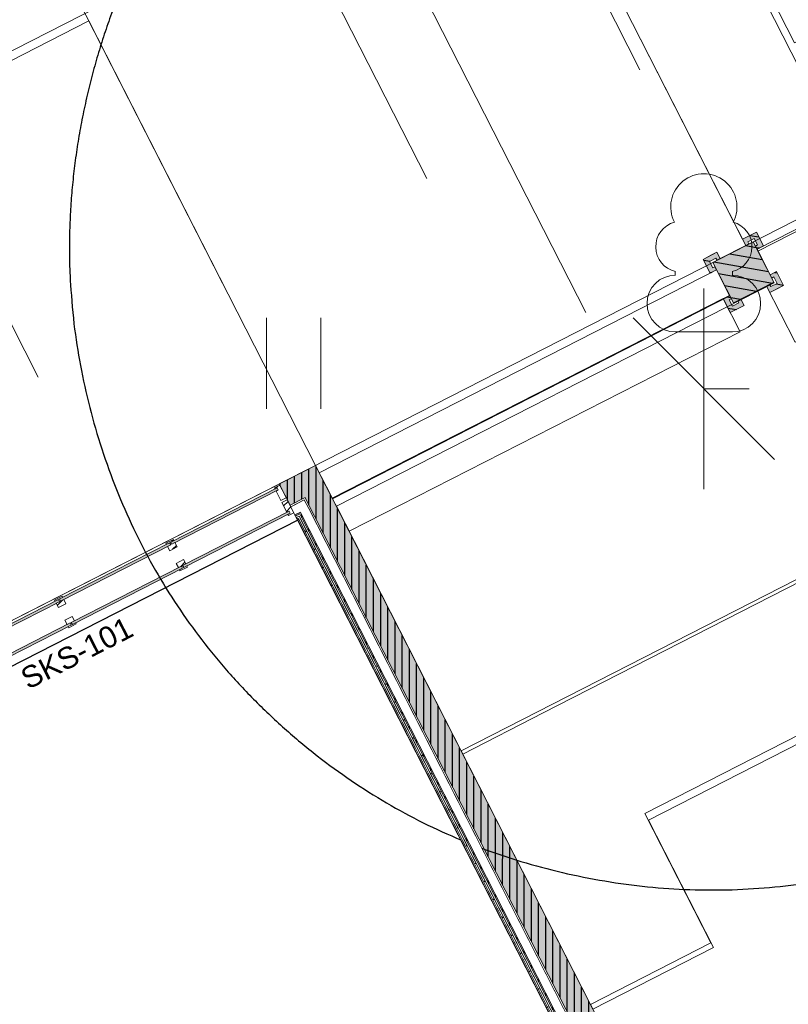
# Model space of a CAD drawing. Header units: metres. Extents: x 538891 to 1080079, y 6588829 to 13178720.
# Tile 838 of 1056: x 539919 to 539925, y 6589200 to 6589208. Entities that reach past the tile are written whole.
import ezdxf

# ---------------------------------------------------------------- set-up
doc = ezdxf.new("R2010")
doc.units = ezdxf.units.M
doc.header["$LTSCALE"] = 0.4
for name, pattern in [('Dot & Dashed', [83.78472, 39.6875, -22.048611, 0, -22.048609]), ('Hidden Line', [48.902778, 35.277778, -13.625]), ('Triple Dashed', [92.604163, 66.145831, -26.458332])]:
    doc.linetypes.add(name, pattern=pattern)
for name, color, linetype in [('AR', 7, 'Continuous'), ('DENDRO', 7, 'Continuous'), ('GEO', 7, 'Continuous'), ('KINO_TAIMESTIK', 7, 'Continuous')]:
    doc.layers.add(name, color=color, linetype=linetype)
doc.styles.add('Arial', font='arial.ttf')
pattern_1 = [(45, (0, 0), (-0.176776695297, 0.176776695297), []), (45, (-0.03536, 0.03536), (-0.176776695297, 0.176776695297), []), (45, (-0.0707, 0.0707), (-0.176776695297, 0.176776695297), [])]
pattern_2 = [(0, (0, 0), (0, 0.075), [1e-05, -0.07499])]
pattern_3 = [(90, (0, 0), (-0.06, 0), [])]
pattern_4 = [(-10, (42.05, 28.59), (0.015628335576, 0.0886326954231), [])]

# ---------------------------------------------------------------- blocks, each defined once
blk = doc.blocks.new('LEHTP1')
at = {"color": 252, "linetype": 'Continuous', "lineweight": 9, "true_color": 0x888888}
for p, q in [((-0.48, 1.96), (-0.48, 1.9)), ((0.48, 1.96), (0.48, 1.9)), ((0.48, 0.95), (-0.48, 0.95)), ((0, 0), (0, 0.95)), ((0.76, 0), (0, 0))]:
    blk.add_line(p, q, dxfattribs=at)
for centre, radius, start, end in [((0, 3.04), 0.554, 332.5799, 207.4201), ((-0.38, 2.375), 0.425, 105.2441, 257.079), ((0.38, 2.375), 0.425, 282.921, 74.7559), ((-0.475, 1.425), 0.475, 90, 270), ((0.475, 1.425), 0.475, 270, 90)]:
    blk.add_arc(centre, radius, start, end, dxfattribs=at)
blk = doc.blocks.new('HEIN')
at = {"color": 7, "linetype": 'Continuous', "lineweight": 9}
for p, q in [((-0.455, 0.761), (-0.455, -0.761)), ((0.455, 0.761), (0.455, -0.761))]:
    blk.add_line(p, q, dxfattribs=at)

msp = doc.modelspace()

# ---------------------------------------------------------------- hatches: boundary and pattern name
at = {"layer": 'AR', "linetype": 'Continuous', "lineweight": 0, "true_color": 0xcccccc}
for points in [[(539925.0272, 6589205.9567), (539925.0806, 6589205.984), (539925.0579, 6589206.0285), (539925.0215, 6589206.0997), (539924.9057, 6589206.0406), (539924.933, 6589205.9872), (539924.9597, 6589206.0008), (539924.9506, 6589206.0187), (539925.0041, 6589206.0459), (539925.0314, 6589205.9925), (539925.0135, 6589205.9834)], [(539924.7192, 6589205.8781), (539924.692, 6589205.9315), (539924.6474, 6589205.9088), (539924.5762, 6589205.8724), (539924.6353, 6589205.7566), (539924.6887, 6589205.7839), (539924.6751, 6589205.8106), (539924.6573, 6589205.8016), (539924.63, 6589205.855), (539924.6834, 6589205.8823), (539924.6925, 6589205.8645)], [(539925.1058, 6589205.6487), (539925.133, 6589205.5953), (539925.1776, 6589205.618), (539925.2488, 6589205.6544), (539925.1897, 6589205.7702), (539925.1363, 6589205.7429), (539925.1499, 6589205.7162), (539925.1677, 6589205.7253), (539925.195, 6589205.6718), (539925.1416, 6589205.6446), (539925.1325, 6589205.6624)], [(539924.7978, 6589205.5702), (539924.7444, 6589205.5429), (539924.7671, 6589205.4983), (539924.8035, 6589205.4271), (539924.9193, 6589205.4862), (539924.892, 6589205.5396), (539924.8653, 6589205.526), (539924.8744, 6589205.5082), (539924.8209, 6589205.4809), (539924.7936, 6589205.5344), (539924.8115, 6589205.5434)]]:
    msp.add_hatch(color=254, dxfattribs=at).paths.add_polyline_path(points)
at = {"layer": 'AR', "linetype": 'Continuous', "lineweight": 25, "true_color": 0x848484}
h = msp.add_hatch(dxfattribs=at)
h.set_pattern_fill('WOOD_0001', color=252, style=0, pattern_type=2)
h.set_pattern_definition(pattern_4)
h.paths.add_polyline_path([(539925.0272, 6589205.9567), (539925.0806, 6589205.984), (539925.0579, 6589206.0285), (539925.0215, 6589206.0997), (539924.9057, 6589206.0406), (539924.933, 6589205.9872), (539924.9597, 6589206.0008), (539924.9506, 6589206.0187), (539925.0041, 6589206.0459), (539925.0314, 6589205.9925), (539925.0135, 6589205.9834)])
h = msp.add_hatch(dxfattribs=at)
h.set_pattern_fill('WOOD_0001', color=252, style=0, pattern_type=2)
h.set_pattern_definition(pattern_4)
h.paths.add_polyline_path([(539925.1681, 6589205.6806), (539924.9954, 6589206.019), (539924.6569, 6589205.8463), (539924.8296, 6589205.5078)])
h = msp.add_hatch(dxfattribs=at)
h.set_pattern_fill('WOOD_0001', color=252, style=0, pattern_type=2)
h.set_pattern_definition(pattern_4)
h.paths.add_polyline_path([(539924.7192, 6589205.8781), (539924.692, 6589205.9315), (539924.6474, 6589205.9088), (539924.5762, 6589205.8724), (539924.6353, 6589205.7566), (539924.6887, 6589205.7839), (539924.6751, 6589205.8106), (539924.6573, 6589205.8016), (539924.63, 6589205.855), (539924.6834, 6589205.8823), (539924.6925, 6589205.8645)])
h = msp.add_hatch(dxfattribs=at)
h.set_pattern_fill('WOOD_0001', color=252, style=0, pattern_type=2)
h.set_pattern_definition(pattern_4)
h.paths.add_polyline_path([(539925.1058, 6589205.6487), (539925.133, 6589205.5953), (539925.1776, 6589205.618), (539925.2488, 6589205.6544), (539925.1897, 6589205.7702), (539925.1363, 6589205.7429), (539925.1499, 6589205.7162), (539925.1677, 6589205.7253), (539925.195, 6589205.6718), (539925.1416, 6589205.6446), (539925.1325, 6589205.6624)])
h = msp.add_hatch(dxfattribs=at)
h.set_pattern_fill('WOOD_0001', color=252, style=0, pattern_type=2)
h.set_pattern_definition(pattern_4)
h.paths.add_polyline_path([(539924.7978, 6589205.5702), (539924.7444, 6589205.5429), (539924.7671, 6589205.4983), (539924.8035, 6589205.4271), (539924.9193, 6589205.4862), (539924.892, 6589205.5396), (539924.8653, 6589205.526), (539924.8744, 6589205.5082), (539924.8209, 6589205.4809), (539924.7936, 6589205.5344), (539924.8115, 6589205.5434)])

# ---------------------------------------------------------------- linework, layer by layer
at = {"layer": 'AR', "color": 7, "linetype": 'Hidden Line', "lineweight": 9}
for p, q in [((539918.0354, 6589207.227), (539922.7293, 6589209.6228)), ((539921.3665, 6589204.0882), (539924.6887, 6589205.7839)), ((539924.7978, 6589205.5702), (539924.6887, 6589205.7839)), ((539921.4756, 6589203.8745), (539924.7978, 6589205.5702)), ((539921.4756, 6589203.8745), (539921.3665, 6589204.0882))]:
    msp.add_line(p, q, dxfattribs=at)
at = {"layer": 'AR', "color": 7, "linetype": 'Continuous', "lineweight": 9}
msp.add_line((539921.3346, 6589204.1506), (539921.4256, 6589203.9725), dxfattribs=at)
at = {"layer": 'AR', "color": 7, "linetype": 'Continuous', "lineweight": 9, "flags": 128}
for points in [[(539930.3861, 6589207.7535), (539930.1471, 6589208.2218), (539929.871, 6589208.0809), (539929.738, 6589208.3414), (539925.9276, 6589206.3965), (539921.128, 6589215.8), (539920.6964, 6589215.5798)], [(539920.289, 6589215.3718), (539920.43, 6589215.0957), (539920.3142, 6589215.0366), (539922.8645, 6589210.0398), (539922.9269, 6589210.0717), (539923.0996, 6589209.7332), (539923.0373, 6589209.7014), (539924.933, 6589205.9872), (539924.9954, 6589206.019), (539925.1681, 6589205.6806), (539925.1058, 6589205.6487), (539925.3448, 6589205.1805), (539930.3861, 6589207.7535)], [(539923.0646, 6589209.6479), (539924.9057, 6589206.0406), (539925.0215, 6589206.0997), (539925.0806, 6589205.984), (539925.0272, 6589205.9567), (539925.0352, 6589205.941), (539929.738, 6589208.3414)], [(539929.738, 6589208.3414), (539925.0352, 6589205.941), (539925.1363, 6589205.7429), (539925.1897, 6589205.7702), (539925.2488, 6589205.6544), (539925.133, 6589205.5953), (539925.1058, 6589205.6487), (539924.892, 6589205.5396), (539924.9193, 6589205.4862), (539924.8035, 6589205.4271), (539924.7444, 6589205.5429), (539924.7978, 6589205.5702), (539924.6887, 6589205.7839), (539924.6353, 6589205.7566), (539924.6216, 6589205.7834), (539924.5762, 6589205.8724), (539924.692, 6589205.9315), (539924.7192, 6589205.8781), (539924.933, 6589205.9872), (539924.9057, 6589206.0406), (539923.0646, 6589209.6479)], [(539912.5119, 6589199.6474), (539921.3346, 6589204.1506), (539919.4389, 6589207.8647), (539918.1207, 6589207.1919), (539918.1479, 6589207.1385), (539918.0322, 6589207.0794), (539918.0049, 6589207.1328), (539917.7911, 6589207.0237), (539917.8184, 6589206.9703), (539917.7026, 6589206.9112), (539917.6844, 6589206.9468), (539914.9411, 6589205.5466)], [(539914.932, 6589205.5644), (539917.6753, 6589206.9646), (539917.6435, 6589207.027), (539917.6969, 6589207.0543), (539917.5878, 6589207.268), (539917.5344, 6589207.2407), (539917.4753, 6589207.3565), (539917.5911, 6589207.4156), (539917.6184, 6589207.3622), (539917.8321, 6589207.4713), (539917.8049, 6589207.5247), (539917.9206, 6589207.5838), (539917.9797, 6589207.468), (539917.9263, 6589207.4408), (539918.0354, 6589207.227), (539918.0888, 6589207.2543), (539918.1207, 6589207.1919), (539919.4389, 6589207.8647), (539921.3346, 6589204.1506), (539924.8124, 6589197.3368)]]:
    msp.add_lwpolyline(points, dxfattribs=at)
at = {"layer": 'AR', "color": 9, "linetype": 'Continuous', "lineweight": 9, "true_color": 0xc9c5ab, "flags": 128}
for points in [[(539923.0646, 6589209.6479), (539924.9057, 6589206.0406), (539925.0215, 6589206.0997), (539925.0806, 6589205.984), (539925.0272, 6589205.9567), (539925.0352, 6589205.941), (539929.738, 6589208.3414)], [(539929.738, 6589208.3414), (539925.0352, 6589205.941), (539925.1363, 6589205.7429), (539925.1897, 6589205.7702), (539925.2488, 6589205.6544), (539925.133, 6589205.5953), (539925.1058, 6589205.6487), (539924.892, 6589205.5396), (539924.9193, 6589205.4862), (539924.8035, 6589205.4271), (539924.7444, 6589205.5429), (539924.7978, 6589205.5702), (539924.6887, 6589205.7839), (539924.6353, 6589205.7566), (539924.6216, 6589205.7834), (539924.5762, 6589205.8724), (539924.692, 6589205.9315), (539924.7192, 6589205.8781), (539924.933, 6589205.9872), (539924.9057, 6589206.0406), (539923.0646, 6589209.6479)], [(539912.5119, 6589199.6474), (539921.3346, 6589204.1506), (539919.4389, 6589207.8647), (539918.1207, 6589207.1919), (539918.1479, 6589207.1385), (539918.0322, 6589207.0794), (539918.0049, 6589207.1328), (539917.7911, 6589207.0237), (539917.8184, 6589206.9703), (539917.7026, 6589206.9112), (539917.6844, 6589206.9468), (539914.9411, 6589205.5466)], [(539914.932, 6589205.5644), (539917.6753, 6589206.9646), (539917.6435, 6589207.027), (539917.6969, 6589207.0543), (539917.5878, 6589207.268), (539917.5344, 6589207.2407), (539917.4753, 6589207.3565), (539917.5911, 6589207.4156), (539917.6184, 6589207.3622), (539917.8321, 6589207.4713), (539917.8049, 6589207.5247), (539917.9206, 6589207.5838), (539917.9797, 6589207.468), (539917.9263, 6589207.4408), (539918.0354, 6589207.227), (539918.0888, 6589207.2543), (539918.1207, 6589207.1919), (539919.4389, 6589207.8647), (539921.3346, 6589204.1506), (539924.8124, 6589197.3368)]]:
    msp.add_lwpolyline(points, dxfattribs=at)
at = {"layer": 'AR', "color": 7, "linetype": 'Continuous', "lineweight": 9, "flags": 128}
for points in [[(539925.0272, 6589205.9567), (539925.0806, 6589205.984), (539925.0579, 6589206.0285), (539925.0215, 6589206.0997), (539924.9057, 6589206.0406), (539924.933, 6589205.9872), (539924.9597, 6589206.0008), (539924.9506, 6589206.0187), (539925.0041, 6589206.0459), (539925.0314, 6589205.9925), (539925.0135, 6589205.9834)], [(539925.1681, 6589205.6806), (539924.9954, 6589206.019), (539924.6569, 6589205.8463), (539924.8296, 6589205.5078)], [(539924.7192, 6589205.8781), (539924.692, 6589205.9315), (539924.6474, 6589205.9088), (539924.5762, 6589205.8724), (539924.6353, 6589205.7566), (539924.6887, 6589205.7839), (539924.6751, 6589205.8106), (539924.6573, 6589205.8016), (539924.63, 6589205.855), (539924.6834, 6589205.8823), (539924.6925, 6589205.8645)], [(539921.4768, 6589203.872), (539924.7991, 6589205.5676), (539924.6887, 6589205.7839), (539921.3665, 6589204.0882)], [(539925.1058, 6589205.6487), (539925.133, 6589205.5953), (539925.1776, 6589205.618), (539925.2488, 6589205.6544), (539925.1897, 6589205.7702), (539925.1363, 6589205.7429), (539925.1499, 6589205.7162), (539925.1677, 6589205.7253), (539925.195, 6589205.6718), (539925.1416, 6589205.6446), (539925.1325, 6589205.6624)], [(539924.7978, 6589205.5702), (539924.7444, 6589205.5429), (539924.7671, 6589205.4983), (539924.8035, 6589205.4271), (539924.9193, 6589205.4862), (539924.892, 6589205.5396), (539924.8653, 6589205.526), (539924.8744, 6589205.5082), (539924.8209, 6589205.4809), (539924.7936, 6589205.5344), (539924.8115, 6589205.5434)], [(539921.0138, 6589203.9631), (539921.0229, 6589203.9453), (539920.1331, 6589203.4912), (539920.124, 6589203.509)], [(539921.1224, 6589203.7503), (539921.1133, 6589203.7681), (539920.2235, 6589203.314), (539920.2326, 6589203.2962)], [(539916.3508, 6589193.018), (539924.5096, 6589197.1822), (539921.1864, 6589203.6932), (539913.0276, 6589199.529)], [(539920.1151, 6589203.5044), (539920.1242, 6589203.4866), (539919.2023, 6589203.0161), (539919.1932, 6589203.0339)], [(539920.2237, 6589203.2916), (539920.2146, 6589203.3094), (539919.2927, 6589202.8389), (539919.3018, 6589202.8211)], [(539919.1843, 6589203.0294), (539919.1934, 6589203.0115), (539918.2715, 6589202.541), (539918.2624, 6589202.5588)], [(539919.2929, 6589202.8165), (539919.2838, 6589202.8344), (539918.362, 6589202.3638), (539918.3711, 6589202.346)]]:
    msp.add_lwpolyline(points, close=True, dxfattribs=at)
at = {"layer": 'AR', "color": 253, "linetype": 'Continuous', "lineweight": 25, "true_color": 0xd09baa, "flags": 128}
msp.add_lwpolyline([(539916.3508, 6589193.018), (539924.5096, 6589197.1822), (539921.1864, 6589203.6932), (539913.0276, 6589199.529)], close=True, dxfattribs=at)
at = {"layer": 'AR', "color": 254, "linetype": 'Continuous', "true_color": 0xcccccc}
msp.add_solid([(539925.1681, 6589205.6806), (539924.9954, 6589206.019), (539924.8296, 6589205.5078), (539924.6569, 6589205.8463)], dxfattribs=at)
at = {"layer": 'AR', "color": 7, "linetype": 'Continuous', "true_color": 0xe2f3f5}
for points in [[(539921.0138, 6589203.9631), (539920.124, 6589203.509), (539921.0229, 6589203.9453), (539920.1331, 6589203.4912)], [(539921.1224, 6589203.7503), (539921.1133, 6589203.7681), (539920.2326, 6589203.2962), (539920.2235, 6589203.314)], [(539920.1151, 6589203.5044), (539919.1932, 6589203.0339), (539920.1242, 6589203.4866), (539919.2023, 6589203.0161)], [(539920.2237, 6589203.2916), (539920.2146, 6589203.3094), (539919.3018, 6589202.8211), (539919.2927, 6589202.8389)], [(539919.1843, 6589203.0294), (539918.2624, 6589202.5588), (539919.1934, 6589203.0115), (539918.2715, 6589202.541)], [(539919.2929, 6589202.8165), (539919.2838, 6589202.8344), (539918.3711, 6589202.346), (539918.362, 6589202.3638)]]:
    msp.add_solid(points, dxfattribs=at)
at = {"layer": 'DENDRO', "color": 82, "linetype": 'Continuous', "lineweight": 25, "true_color": 0x33cc00}
msp.add_open_spline([(539919.4103, 6589207.1756), (539919.7289, 6589208.6234), (539921.7175, 6589210.8461), (539924.5246, 6589211.8003), (539927.3982, 6589211.2303), (539929.5681, 6589209.2889), (539930.453, 6589206.4962), (539929.8158, 6589203.6006), (539927.8273, 6589201.3779), (539925.0201, 6589200.4238), (539922.1466, 6589200.9937), (539919.9766, 6589202.9352), (539919.0917, 6589205.7278), (539919.4103, 6589207.1756)], degree=2, dxfattribs=at)
at = {"layer": 'KINO_TAIMESTIK', "color": 181, "linetype": 'Continuous', "lineweight": 18, "true_color": 0x9f7fff}
for p, q in [((539924.5824, 6589203.9531), (539924.5824, 6589205.6276)), ((539923.9904, 6589205.3824), (539925.1745, 6589204.1983))]:
    msp.add_line(p, q, dxfattribs=at)

# ---------------------------------------------------------------- block references
at = {"layer": 'GEO', "color": 8, "true_color": 0x7d7d7d, "xscale": 0.5, "yscale": 0.5, "zscale": 0.5}
for name, p in [('LEHTP1', (539924.5824, 6589204.7904)), ('HEIN', (539921.1528, 6589205.0036))]:
    msp.add_blockref(name, p, dxfattribs=at)

# ---------------------------------------------------------------- next in the draw order: wipeouts: each hides what was drawn before it
at = {"color": 255, "linetype": 'Continuous', "lineweight": 5}
for points in [[(539921.0229, 6589203.9453), (539921.0051, 6589203.9362), (539921.046, 6589203.8561), (539921.0905, 6589203.8788), (539921.036, 6589203.9857), (539920.9914, 6589203.9629), (539920.996, 6589203.954), (539921.0138, 6589203.9631)], [(539920.1242, 6589203.4866), (539920.0974, 6589203.473), (539920.1156, 6589203.4374), (539920.178, 6589203.4692), (539920.1598, 6589203.5048), (539920.1331, 6589203.4912), (539920.124, 6589203.509), (539920.1507, 6589203.5226), (539920.1462, 6589203.5315), (539920.0838, 6589203.4997), (539920.0884, 6589203.4908), (539920.1151, 6589203.5044)], [(539920.2146, 6589203.3094), (539920.2237, 6589203.2916), (539920.197, 6589203.278), (539920.2015, 6589203.2691), (539920.2639, 6589203.3009), (539920.2593, 6589203.3098), (539920.2326, 6589203.2962), (539920.2235, 6589203.314), (539920.2502, 6589203.3276), (539920.232, 6589203.3632), (539920.1697, 6589203.3314), (539920.1879, 6589203.2958)], [(539919.1934, 6589203.0115), (539919.1667, 6589202.9979), (539919.1849, 6589202.9623), (539919.2472, 6589202.9941), (539919.229, 6589203.0297), (539919.2023, 6589203.0161), (539919.1932, 6589203.0339), (539919.2199, 6589203.0475), (539919.2154, 6589203.0565), (539919.153, 6589203.0246), (539919.1576, 6589203.0157), (539919.1843, 6589203.0294)], [(539919.2838, 6589202.8344), (539919.2929, 6589202.8165), (539919.2662, 6589202.8029), (539919.2708, 6589202.794), (539919.3331, 6589202.8258), (539919.3286, 6589202.8347), (539919.3018, 6589202.8211), (539919.2927, 6589202.8389), (539919.3195, 6589202.8525), (539919.3013, 6589202.8882), (539919.2389, 6589202.8563), (539919.2571, 6589202.8207)]]:
    msp.add_wipeout(points, dxfattribs=at).dxf.layer = 'AR'

# ---------------------------------------------------------------- next in the draw order: hatches: boundary and pattern name
at = {"layer": 'AR', "linetype": 'Continuous', "lineweight": 25, "true_color": 0x848484}
h = msp.add_hatch(dxfattribs=at)
h.set_pattern_fill('ALUMINUM_0001_1', color=252, style=0, pattern_type=2)
h.set_pattern_definition(pattern_1)
h.paths.add_polyline_path([(539921.0229, 6589203.9453), (539921.0051, 6589203.9362), (539921.046, 6589203.8561), (539921.0905, 6589203.8788), (539921.036, 6589203.9857), (539920.9914, 6589203.9629), (539920.996, 6589203.954), (539921.0138, 6589203.9631)])
h = msp.add_hatch(dxfattribs=at)
h.set_pattern_fill('ALUMINUM_0001_1', color=252, style=0, pattern_type=2)
h.set_pattern_definition(pattern_1)
h.paths.add_polyline_path([(539920.1242, 6589203.4866), (539920.0974, 6589203.473), (539920.1156, 6589203.4374), (539920.178, 6589203.4692), (539920.1598, 6589203.5048), (539920.1331, 6589203.4912), (539920.124, 6589203.509), (539920.1507, 6589203.5226), (539920.1462, 6589203.5315), (539920.0838, 6589203.4997), (539920.0884, 6589203.4908), (539920.1151, 6589203.5044)])
h = msp.add_hatch(dxfattribs=at)
h.set_pattern_fill('ALUMINUM_0001_1', color=252, style=0, pattern_type=2)
h.set_pattern_definition(pattern_1)
h.paths.add_polyline_path([(539920.2146, 6589203.3094), (539920.2237, 6589203.2916), (539920.197, 6589203.278), (539920.2015, 6589203.2691), (539920.2639, 6589203.3009), (539920.2593, 6589203.3098), (539920.2326, 6589203.2962), (539920.2235, 6589203.314), (539920.2502, 6589203.3276), (539920.232, 6589203.3632), (539920.1697, 6589203.3314), (539920.1879, 6589203.2958)])
h = msp.add_hatch(dxfattribs=at)
h.set_pattern_fill('ALUMINUM_0001_1', color=252, style=0, pattern_type=2)
h.set_pattern_definition(pattern_1)
h.paths.add_polyline_path([(539919.1934, 6589203.0115), (539919.1667, 6589202.9979), (539919.1849, 6589202.9623), (539919.2472, 6589202.9941), (539919.229, 6589203.0297), (539919.2023, 6589203.0161), (539919.1932, 6589203.0339), (539919.2199, 6589203.0475), (539919.2154, 6589203.0565), (539919.153, 6589203.0246), (539919.1576, 6589203.0157), (539919.1843, 6589203.0294)])
h = msp.add_hatch(dxfattribs=at)
h.set_pattern_fill('ALUMINUM_0001_1', color=252, style=0, pattern_type=2)
h.set_pattern_definition(pattern_1)
h.paths.add_polyline_path([(539919.2838, 6589202.8344), (539919.2929, 6589202.8165), (539919.2662, 6589202.8029), (539919.2708, 6589202.794), (539919.3331, 6589202.8258), (539919.3286, 6589202.8347), (539919.3018, 6589202.8211), (539919.2927, 6589202.8389), (539919.3195, 6589202.8525), (539919.3013, 6589202.8882), (539919.2389, 6589202.8563), (539919.2571, 6589202.8207)])

# ---------------------------------------------------------------- next in the draw order: linework, layer by layer
at = {"layer": 'AR', "color": 7, "linetype": 'Continuous', "lineweight": 9}
for p, q in [((539921.3346, 6589204.1506), (539921.0309, 6589203.9956)), ((539920.9914, 6589203.9629), (539921.036, 6589203.9857)), ((539921.036, 6589203.9857), (539921.0905, 6589203.8788)), ((539920.9914, 6589203.9629), (539920.996, 6589203.954)), ((539920.996, 6589203.954), (539921.0138, 6589203.9631)), ((539921.0051, 6589203.9362), (539921.0229, 6589203.9453)), ((539921.0051, 6589203.9362), (539921.046, 6589203.8561)), ((539921.0138, 6589203.9631), (539921.0229, 6589203.9453)), ((539921.046, 6589203.8561), (539921.0905, 6589203.8788)), ((539920.0838, 6589203.4997), (539920.1462, 6589203.5315)), ((539920.0838, 6589203.4997), (539920.0884, 6589203.4908)), ((539920.0884, 6589203.4908), (539920.1151, 6589203.5044)), ((539920.0974, 6589203.473), (539920.1242, 6589203.4866)), ((539920.1151, 6589203.5044), (539920.1242, 6589203.4866)), ((539920.124, 6589203.509), (539920.1507, 6589203.5226)), ((539920.124, 6589203.509), (539920.1331, 6589203.4912)), ((539920.1331, 6589203.4912), (539920.1598, 6589203.5048)), ((539920.1462, 6589203.5315), (539920.1507, 6589203.5226)), ((539920.1598, 6589203.5048), (539920.178, 6589203.4692)), ((539920.0974, 6589203.473), (539920.1156, 6589203.4374)), ((539920.1156, 6589203.4374), (539920.178, 6589203.4692)), ((539920.1697, 6589203.3314), (539920.232, 6589203.3632)), ((539920.1697, 6589203.3314), (539920.1879, 6589203.2958)), ((539920.2235, 6589203.314), (539920.2502, 6589203.3276)), ((539920.232, 6589203.3632), (539920.2502, 6589203.3276)), ((539920.1879, 6589203.2958), (539920.2146, 6589203.3094)), ((539920.197, 6589203.278), (539920.2237, 6589203.2916)), ((539920.197, 6589203.278), (539920.2015, 6589203.2691)), ((539920.2015, 6589203.2691), (539920.2639, 6589203.3009)), ((539920.2146, 6589203.3094), (539920.2237, 6589203.2916)), ((539920.2235, 6589203.314), (539920.2326, 6589203.2962)), ((539920.2326, 6589203.2962), (539920.2593, 6589203.3098)), ((539920.2593, 6589203.3098), (539920.2639, 6589203.3009)), ((539919.153, 6589203.0246), (539919.2154, 6589203.0565)), ((539919.153, 6589203.0246), (539919.1576, 6589203.0157)), ((539919.1576, 6589203.0157), (539919.1843, 6589203.0294)), ((539919.1667, 6589202.9979), (539919.1934, 6589203.0115)), ((539919.1667, 6589202.9979), (539919.1849, 6589202.9623)), ((539919.1843, 6589203.0294), (539919.1934, 6589203.0115)), ((539919.1849, 6589202.9623), (539919.2472, 6589202.9941)), ((539919.1932, 6589203.0339), (539919.2199, 6589203.0475)), ((539919.1932, 6589203.0339), (539919.2023, 6589203.0161)), ((539919.2023, 6589203.0161), (539919.229, 6589203.0297)), ((539919.2154, 6589203.0565), (539919.2199, 6589203.0475)), ((539919.229, 6589203.0297), (539919.2472, 6589202.9941)), ((539919.2389, 6589202.8563), (539919.3013, 6589202.8882)), ((539919.2389, 6589202.8563), (539919.2571, 6589202.8207)), ((539919.2571, 6589202.8207), (539919.2838, 6589202.8344)), ((539919.2708, 6589202.794), (539919.3331, 6589202.8258)), ((539919.2838, 6589202.8344), (539919.2929, 6589202.8165)), ((539919.2927, 6589202.8389), (539919.3195, 6589202.8525)), ((539919.2927, 6589202.8389), (539919.3018, 6589202.8211)), ((539919.3013, 6589202.8882), (539919.3195, 6589202.8525)), ((539919.3018, 6589202.8211), (539919.3286, 6589202.8347)), ((539919.3286, 6589202.8347), (539919.3331, 6589202.8258)), ((539919.2662, 6589202.8029), (539919.2929, 6589202.8165)), ((539919.2662, 6589202.8029), (539919.2708, 6589202.794))]:
    msp.add_line(p, q, dxfattribs=at)

# ---------------------------------------------------------------- next in the draw order: texts
at = {"layer": 'AR', "color": 7, "insert": (539918.8906, 6589202.3528), "char_height": 0.18, "attachment_point": 4, "rotation": 27.03983, "line_spacing_factor": 1.004016, "style": 'Arial'}
msp.add_mtext('SKS-101', dxfattribs=at)

# ---------------------------------------------------------------- next in the draw order: wipeouts: each hides what was drawn before it
at = {"color": 255, "linetype": 'Continuous', "lineweight": 5}
msp.add_wipeout([(539921.1133, 6589203.7681), (539921.1224, 6589203.7503), (539921.1046, 6589203.7412), (539921.1091, 6589203.7323), (539921.1537, 6589203.755), (539921.0991, 6589203.8619), (539921.0546, 6589203.8392), (539921.0955, 6589203.759)], dxfattribs=at).dxf.layer = 'AR'

# ---------------------------------------------------------------- next in the draw order: hatches: boundary and pattern name
at = {"layer": 'AR', "linetype": 'Continuous', "lineweight": 25, "true_color": 0x848484}
h = msp.add_hatch(dxfattribs=at)
h.set_pattern_fill('ALUMINUM_0001_1', color=252, style=0, pattern_type=2)
h.set_pattern_definition(pattern_1)
h.paths.add_polyline_path([(539921.1133, 6589203.7681), (539921.1224, 6589203.7503), (539921.1046, 6589203.7412), (539921.1091, 6589203.7323), (539921.1537, 6589203.755), (539921.0991, 6589203.8619), (539921.0546, 6589203.8392), (539921.0955, 6589203.759)])

# ---------------------------------------------------------------- next in the draw order: linework, layer by layer
at = {"layer": 'AR', "color": 7, "linetype": 'Continuous', "lineweight": 9}
for p, q in [((539921.0546, 6589203.8392), (539921.0991, 6589203.8619)), ((539921.0546, 6589203.8392), (539921.0955, 6589203.759)), ((539921.0991, 6589203.8619), (539921.1537, 6589203.755)), ((539921.0955, 6589203.759), (539921.1133, 6589203.7681)), ((539921.1046, 6589203.7412), (539921.1224, 6589203.7503)), ((539921.1046, 6589203.7412), (539921.1091, 6589203.7323)), ((539921.1091, 6589203.7323), (539921.1537, 6589203.755)), ((539921.1133, 6589203.7681), (539921.1224, 6589203.7503))]:
    msp.add_line(p, q, dxfattribs=at)

# ---------------------------------------------------------------- next in the draw order: wipeouts: each hides what was drawn before it
at = {"color": 255, "linetype": 'Continuous', "lineweight": 5}
msp.add_wipeout([(539921.1953, 6589203.6977), (539921.1907, 6589203.7066), (539921.1864, 6589203.6932)], dxfattribs=at).dxf.layer = 'AR'

# ---------------------------------------------------------------- next in the draw order: wipeouts: each hides what was drawn before it
msp.add_wipeout([(539921.2041, 6589203.7135), (539921.1973, 6589203.7268), (539921.1907, 6589203.7066)], dxfattribs=at).dxf.layer = 'AR'

# ---------------------------------------------------------------- next in the draw order: hatches: boundary and pattern name
at = {"layer": 'AR', "linetype": 'Continuous', "lineweight": 25, "true_color": 0x848484}
h = msp.add_hatch(dxfattribs=at)
h.set_pattern_fill('GYPSUM_0001', color=252, style=0, pattern_type=2)
h.set_pattern_definition(pattern_2)
h.paths.add_polyline_path([(539921.2041, 6589203.7135), (539921.1973, 6589203.7268), (539921.1907, 6589203.7066)])

# ---------------------------------------------------------------- next in the draw order: wipeouts: each hides what was drawn before it
at = {"color": 255, "linetype": 'Continuous', "lineweight": 5}
msp.add_wipeout([(539921.2106, 6589203.7336), (539921.2038, 6589203.747), (539921.1973, 6589203.7268)], dxfattribs=at).dxf.layer = 'AR'

# ---------------------------------------------------------------- next in the draw order: hatches: boundary and pattern name
at = {"layer": 'AR', "linetype": 'Continuous', "lineweight": 25, "true_color": 0x848484}
h = msp.add_hatch(dxfattribs=at)
h.set_pattern_fill('GYPSUM_0001', color=252, style=0, pattern_type=2)
h.set_pattern_definition(pattern_2)
h.paths.add_polyline_path([(539921.2106, 6589203.7336), (539921.2038, 6589203.747), (539921.1973, 6589203.7268)])

# ---------------------------------------------------------------- next in the draw order: wipeouts: each hides what was drawn before it
at = {"color": 255, "linetype": 'Continuous', "lineweight": 5}
msp.add_wipeout([(539921.2127, 6589203.7515), (539921.2082, 6589203.7605), (539921.2038, 6589203.747)], dxfattribs=at).dxf.layer = 'AR'

# ---------------------------------------------------------------- next in the draw order: hatches: boundary and pattern name
at = {"layer": 'AR', "linetype": 'Continuous', "lineweight": 25, "true_color": 0x848484}
h = msp.add_hatch(dxfattribs=at)
h.set_pattern_fill('PLYWOOD_0001', color=252, style=0, pattern_type=2)
h.set_pattern_definition(pattern_3)
h.paths.add_polyline_path([(539921.2127, 6589203.7515), (539921.2082, 6589203.7605), (539921.2038, 6589203.747)])

# ---------------------------------------------------------------- next in the draw order: wipeouts: each hides what was drawn before it
at = {"color": 255, "linetype": 'Continuous', "lineweight": 5}
for points in [[(539921.275, 6589203.7945), (539921.2409, 6589203.8613), (539921.2082, 6589203.7605)], [(539921.1864, 6589203.6932), (539921.1907, 6589203.7066), (539921.1818, 6589203.7021)]]:
    msp.add_wipeout(points, dxfattribs=at).dxf.layer = 'AR'

# ---------------------------------------------------------------- next in the draw order: hatches: boundary and pattern name
at = {"layer": 'AR', "linetype": 'Continuous', "lineweight": 25, "true_color": 0x848484}
h = msp.add_hatch(dxfattribs=at)
h.set_pattern_fill('PLYWOOD_0001', color=252, style=0, pattern_type=2)
h.set_pattern_definition(pattern_3)
h.paths.add_polyline_path([(539921.4256, 6589203.9725), (539921.3346, 6589204.1506), (539921.2474, 6589203.8815)])

# ---------------------------------------------------------------- next in the draw order: linework, layer by layer
at = {"layer": 'AR', "color": 254, "linetype": 'Continuous', "true_color": 0xcccccc}
msp.add_solid([(539921.4256, 6589203.9725), (539921.3346, 6589204.1506), (539921.2474, 6589203.8815)], dxfattribs=at)

# ---------------------------------------------------------------- next in the draw order: wipeouts: each hides what was drawn before it
at = {"color": 255, "linetype": 'Continuous', "lineweight": 5}
msp.add_wipeout([(539921.1864, 6589203.6932), (539921.1818, 6589203.7021), (539921.1809, 6589203.7016), (539921.1855, 6589203.6927)], dxfattribs=at).dxf.layer = 'AR'

# ---------------------------------------------------------------- next in the draw order: wipeouts: each hides what was drawn before it
msp.add_wipeout([(539921.1907, 6589203.7066), (539921.1973, 6589203.7268), (539921.1839, 6589203.72)], dxfattribs=at).dxf.layer = 'AR'

# ---------------------------------------------------------------- next in the draw order: hatches: boundary and pattern name
at = {"layer": 'AR', "linetype": 'Continuous', "lineweight": 25, "true_color": 0x848484}
h = msp.add_hatch(dxfattribs=at)
h.set_pattern_fill('GYPSUM_0001', color=252, style=0, pattern_type=2)
h.set_pattern_definition(pattern_2)
h.paths.add_polyline_path([(539921.1907, 6589203.7066), (539921.1973, 6589203.7268), (539921.1839, 6589203.72)])

# ---------------------------------------------------------------- next in the draw order: wipeouts: each hides what was drawn before it
at = {"color": 255, "linetype": 'Continuous', "lineweight": 5}
msp.add_wipeout([(539921.1809, 6589203.7016), (539921.1907, 6589203.7066), (539921.1839, 6589203.72), (539921.1741, 6589203.715)], dxfattribs=at).dxf.layer = 'AR'

# ---------------------------------------------------------------- next in the draw order: hatches: boundary and pattern name
at = {"layer": 'AR', "linetype": 'Continuous', "lineweight": 25, "true_color": 0x848484}
h = msp.add_hatch(dxfattribs=at)
h.set_pattern_fill('GYPSUM_0001', color=252, style=0, pattern_type=2)
h.set_pattern_definition(pattern_2)
h.paths.add_polyline_path([(539921.1809, 6589203.7016), (539921.1907, 6589203.7066), (539921.1839, 6589203.72), (539921.1741, 6589203.715)])

# ---------------------------------------------------------------- next in the draw order: wipeouts: each hides what was drawn before it
at = {"color": 255, "linetype": 'Continuous', "lineweight": 5}
msp.add_wipeout([(539921.1973, 6589203.7268), (539921.2038, 6589203.747), (539921.1904, 6589203.7402)], dxfattribs=at).dxf.layer = 'AR'

# ---------------------------------------------------------------- next in the draw order: hatches: boundary and pattern name
at = {"layer": 'AR', "linetype": 'Continuous', "lineweight": 25, "true_color": 0x848484}
h = msp.add_hatch(dxfattribs=at)
h.set_pattern_fill('GYPSUM_0001', color=252, style=0, pattern_type=2)
h.set_pattern_definition(pattern_2)
h.paths.add_polyline_path([(539921.1973, 6589203.7268), (539921.2038, 6589203.747), (539921.1904, 6589203.7402)])

# ---------------------------------------------------------------- next in the draw order: wipeouts: each hides what was drawn before it
at = {"color": 255, "linetype": 'Continuous', "lineweight": 5}
msp.add_wipeout([(539921.1741, 6589203.715), (539921.1973, 6589203.7268), (539921.1904, 6589203.7402), (539921.1673, 6589203.7284)], dxfattribs=at).dxf.layer = 'AR'

# ---------------------------------------------------------------- next in the draw order: hatches: boundary and pattern name
at = {"layer": 'AR', "linetype": 'Continuous', "lineweight": 25, "true_color": 0x848484}
h = msp.add_hatch(dxfattribs=at)
h.set_pattern_fill('GYPSUM_0001', color=252, style=0, pattern_type=2)
h.set_pattern_definition(pattern_2)
h.paths.add_polyline_path([(539921.1741, 6589203.715), (539921.1973, 6589203.7268), (539921.1904, 6589203.7402), (539921.1673, 6589203.7284)])

# ---------------------------------------------------------------- next in the draw order: wipeouts: each hides what was drawn before it
at = {"color": 255, "linetype": 'Continuous', "lineweight": 5}
msp.add_wipeout([(539921.2038, 6589203.747), (539921.2082, 6589203.7605), (539921.1993, 6589203.7559)], dxfattribs=at).dxf.layer = 'AR'

# ---------------------------------------------------------------- next in the draw order: hatches: boundary and pattern name
at = {"layer": 'AR', "linetype": 'Continuous', "lineweight": 25, "true_color": 0x848484}
h = msp.add_hatch(dxfattribs=at)
h.set_pattern_fill('PLYWOOD_0001', color=252, style=0, pattern_type=2)
h.set_pattern_definition(pattern_3)
h.paths.add_polyline_path([(539921.2038, 6589203.747), (539921.2082, 6589203.7605), (539921.1993, 6589203.7559)])

# ---------------------------------------------------------------- next in the draw order: wipeouts: each hides what was drawn before it
at = {"color": 255, "linetype": 'Continuous', "lineweight": 5}
msp.add_wipeout([(539921.1673, 6589203.7284), (539921.2038, 6589203.747), (539921.1993, 6589203.7559), (539921.1627, 6589203.7373)], dxfattribs=at).dxf.layer = 'AR'

# ---------------------------------------------------------------- next in the draw order: hatches: boundary and pattern name
at = {"layer": 'AR', "linetype": 'Continuous', "lineweight": 25, "true_color": 0x848484}
h = msp.add_hatch(dxfattribs=at)
h.set_pattern_fill('PLYWOOD_0001', color=252, style=0, pattern_type=2)
h.set_pattern_definition(pattern_3)
h.paths.add_polyline_path([(539921.1673, 6589203.7284), (539921.2038, 6589203.747), (539921.1993, 6589203.7559), (539921.1627, 6589203.7373)])

# ---------------------------------------------------------------- next in the draw order: linework, layer by layer
at = {"layer": 'AR', "color": 7, "linetype": 'Continuous', "lineweight": 9}
msp.add_line((539921.1855, 6589203.6927), (539921.1864, 6589203.6932), dxfattribs=at)

# ---------------------------------------------------------------- next in the draw order: wipeouts: each hides what was drawn before it
at = {"color": 255, "linetype": 'Continuous', "lineweight": 5}
msp.add_wipeout([(539921.2082, 6589203.7605), (539921.2409, 6589203.8613), (539921.1741, 6589203.8273)], dxfattribs=at).dxf.layer = 'AR'

# ---------------------------------------------------------------- next in the draw order: hatches: boundary and pattern name
at = {"layer": 'AR', "linetype": 'Continuous', "lineweight": 25, "true_color": 0x848484}
h = msp.add_hatch(dxfattribs=at)
h.set_pattern_fill('PLYWOOD_0001', color=252, style=0, pattern_type=2)
h.set_pattern_definition(pattern_3)
h.paths.add_polyline_path([(539921.2474, 6589203.8815), (539921.3346, 6589204.1506), (539921.1565, 6589204.0597)])

# ---------------------------------------------------------------- next in the draw order: linework, layer by layer
at = {"layer": 'AR', "color": 254, "linetype": 'Continuous', "true_color": 0xcccccc}
msp.add_solid([(539921.2474, 6589203.8815), (539921.3346, 6589204.1506), (539921.1565, 6589204.0597)], dxfattribs=at)

# ---------------------------------------------------------------- next in the draw order: wipeouts: each hides what was drawn before it
at = {"color": 255, "linetype": 'Continuous', "lineweight": 5}
msp.add_wipeout([(539921.1627, 6589203.7373), (539921.2082, 6589203.7605), (539921.1741, 6589203.8273), (539921.1286, 6589203.8041)], dxfattribs=at).dxf.layer = 'AR'

# ---------------------------------------------------------------- next in the draw order: hatches: boundary and pattern name
at = {"layer": 'AR', "linetype": 'Continuous', "lineweight": 25, "true_color": 0x848484}
h = msp.add_hatch(dxfattribs=at)
h.set_pattern_fill('PLYWOOD_0001', color=252, style=0, pattern_type=2)
h.set_pattern_definition(pattern_3)
h.paths.add_polyline_path([(539921.1218, 6589203.8174), (539921.2474, 6589203.8815), (539921.1565, 6589204.0597), (539921.0309, 6589203.9956)])

# ---------------------------------------------------------------- next in the draw order: linework, layer by layer
at = {"layer": 'AR', "color": 7, "linetype": 'Continuous', "lineweight": 9}
for p, q in [((539921.0309, 6589203.9956), (539921.1218, 6589203.8174)), ((539921.0309, 6589203.9956), (539921.1218, 6589203.8174)), ((539921.1218, 6589203.8174), (539921.2474, 6589203.8815)), ((539921.1218, 6589203.8174), (539921.1286, 6589203.8041)), ((539921.1218, 6589203.8174), (539921.1286, 6589203.8041)), ((539921.1286, 6589203.8041), (539921.2409, 6589203.8613)), ((539921.275, 6589203.7945), (539921.2409, 6589203.8613)), ((539921.2542, 6589203.8682), (539921.2474, 6589203.8815)), ((539921.2542, 6589203.8682), (539921.2474, 6589203.8815)), ((539921.1286, 6589203.8041), (539921.1627, 6589203.7373)), ((539921.1286, 6589203.8041), (539921.1627, 6589203.7373)), ((539921.1627, 6589203.7373), (539921.2082, 6589203.7605)), ((539921.1627, 6589203.7373), (539921.1673, 6589203.7284)), ((539921.1627, 6589203.7373), (539921.1673, 6589203.7284)), ((539921.1673, 6589203.7284), (539921.2038, 6589203.747)), ((539921.2106, 6589203.7336), (539921.2038, 6589203.747)), ((539921.2127, 6589203.7515), (539921.2082, 6589203.7605)), ((539921.1673, 6589203.7284), (539921.1741, 6589203.715)), ((539921.1673, 6589203.7284), (539921.1741, 6589203.715)), ((539921.1741, 6589203.715), (539921.1973, 6589203.7268)), ((539921.1741, 6589203.715), (539921.1809, 6589203.7016)), ((539921.1741, 6589203.715), (539921.1809, 6589203.7016)), ((539921.1809, 6589203.7016), (539921.1907, 6589203.7066)), ((539921.1809, 6589203.7016), (539921.1855, 6589203.6927)), ((539921.1809, 6589203.7016), (539921.1855, 6589203.6927)), ((539921.1953, 6589203.6977), (539921.1907, 6589203.7066))]:
    msp.add_line(p, q, dxfattribs=at)
at = {"layer": 'AR', "color": 254, "linetype": 'Continuous', "true_color": 0xcccccc}
msp.add_solid([(539921.1218, 6589203.8174), (539921.2474, 6589203.8815), (539921.0309, 6589203.9956), (539921.1565, 6589204.0597)], dxfattribs=at)

# ---------------------------------------------------------------- next in the draw order: wipeouts: each hides what was drawn before it
at = {"color": 255, "linetype": 'Continuous', "lineweight": 5}
msp.add_wipeout([(539921.1864, 6589203.6932), (539924.5096, 6589197.1822), (539924.5185, 6589197.1868), (539921.1953, 6589203.6977)], dxfattribs=at).dxf.layer = 'AR'

# ---------------------------------------------------------------- next in the draw order: wipeouts: each hides what was drawn before it
msp.add_wipeout([(539921.1907, 6589203.7066), (539924.5185, 6589197.1868), (539924.5318, 6589197.1936), (539921.2041, 6589203.7135)], dxfattribs=at).dxf.layer = 'AR'

# ---------------------------------------------------------------- next in the draw order: hatches: boundary and pattern name
at = {"layer": 'AR', "linetype": 'Continuous', "lineweight": 25, "true_color": 0x848484}
h = msp.add_hatch(dxfattribs=at)
h.set_pattern_fill('GYPSUM_0001', color=252, style=0, pattern_type=2)
h.set_pattern_definition(pattern_2)
h.paths.add_polyline_path([(539921.1907, 6589203.7066), (539924.5185, 6589197.1868), (539924.5318, 6589197.1936), (539921.2041, 6589203.7135)])

# ---------------------------------------------------------------- next in the draw order: wipeouts: each hides what was drawn before it
at = {"color": 255, "linetype": 'Continuous', "lineweight": 5}
msp.add_wipeout([(539921.1973, 6589203.7268), (539924.5318, 6589197.1936), (539924.5452, 6589197.2004), (539921.2106, 6589203.7336)], dxfattribs=at).dxf.layer = 'AR'

# ---------------------------------------------------------------- next in the draw order: hatches: boundary and pattern name
at = {"layer": 'AR', "linetype": 'Continuous', "lineweight": 25, "true_color": 0x848484}
h = msp.add_hatch(dxfattribs=at)
h.set_pattern_fill('GYPSUM_0001', color=252, style=0, pattern_type=2)
h.set_pattern_definition(pattern_2)
h.paths.add_polyline_path([(539921.1973, 6589203.7268), (539924.5318, 6589197.1936), (539924.5452, 6589197.2004), (539921.2106, 6589203.7336)])

# ---------------------------------------------------------------- next in the draw order: wipeouts: each hides what was drawn before it
at = {"color": 255, "linetype": 'Continuous', "lineweight": 5}
msp.add_wipeout([(539921.2038, 6589203.747), (539924.5452, 6589197.2004), (539924.5541, 6589197.205), (539921.2127, 6589203.7515)], dxfattribs=at).dxf.layer = 'AR'

# ---------------------------------------------------------------- next in the draw order: hatches: boundary and pattern name
at = {"layer": 'AR', "linetype": 'Continuous', "lineweight": 25, "true_color": 0x848484}
h = msp.add_hatch(dxfattribs=at)
h.set_pattern_fill('PLYWOOD_0001', color=252, style=0, pattern_type=2)
h.set_pattern_definition(pattern_3)
h.paths.add_polyline_path([(539921.2038, 6589203.747), (539924.5452, 6589197.2004), (539924.5541, 6589197.205), (539921.2127, 6589203.7515)])

# ---------------------------------------------------------------- next in the draw order: wipeouts: each hides what was drawn before it
at = {"color": 255, "linetype": 'Continuous', "lineweight": 5}
msp.add_wipeout([(539921.2082, 6589203.7605), (539924.5541, 6589197.205), (539924.6209, 6589197.2391), (539921.275, 6589203.7945)], dxfattribs=at).dxf.layer = 'AR'

# ---------------------------------------------------------------- next in the draw order: hatches: boundary and pattern name
at = {"layer": 'AR', "linetype": 'Continuous', "lineweight": 25, "true_color": 0x848484}
h = msp.add_hatch(dxfattribs=at)
h.set_pattern_fill('PLYWOOD_0001', color=252, style=0, pattern_type=2)
h.set_pattern_definition(pattern_3)
h.paths.add_polyline_path([(539921.2474, 6589203.8815), (539924.6343, 6589197.2459), (539924.8124, 6589197.3368), (539921.4256, 6589203.9725)])

# ---------------------------------------------------------------- next in the draw order: linework, layer by layer
at = {"layer": 'AR', "color": 251, "linetype": 'Triple Dashed', "lineweight": 9, "true_color": 0x575757}
for p, q in [((539940.8878, 6589174.4639), (539900.043, 6589254.4889)), ((539939.1064, 6589173.5547), (539898.2616, 6589253.5796)), ((539937.3963, 6589172.6818), (539896.5515, 6589252.7068)), ((539935.8554, 6589171.8953), (539895.0106, 6589251.9203)), ((539877.5321, 6589181.7937), (539957.9959, 6589222.8626))]:
    msp.add_line(p, q, dxfattribs=at)
at = {"layer": 'AR', "color": 7, "linetype": 'Dot & Dashed', "lineweight": 9}
msp.add_line((539938.8765, 6589175.4899), (539916.2085, 6589219.9019), dxfattribs=at)
at = {"layer": 'AR', "color": 7, "linetype": 'Continuous', "lineweight": 9}
for p, q in [((539924.8124, 6589197.3368), (539921.4256, 6589203.9725)), ((539921.275, 6589203.7945), (539921.2409, 6589203.8613)), ((539921.2542, 6589203.8682), (539924.6343, 6589197.2459)), ((539921.2106, 6589203.7336), (539921.2038, 6589203.747)), ((539921.2127, 6589203.7515), (539921.2082, 6589203.7605)), ((539921.2106, 6589203.7336), (539924.5452, 6589197.2004)), ((539921.2127, 6589203.7515), (539924.5541, 6589197.205)), ((539921.275, 6589203.7945), (539924.6209, 6589197.2391)), ((539921.1864, 6589203.6932), (539924.5096, 6589197.1822)), ((539921.1953, 6589203.6977), (539921.1907, 6589203.7066)), ((539921.1953, 6589203.6977), (539924.5185, 6589197.1868)), ((539921.1973, 6589203.7268), (539924.5318, 6589197.1936))]:
    msp.add_line(p, q, dxfattribs=at)
at = {"layer": 'AR', "color": 7, "linetype": 'Continuous', "lineweight": 9, "flags": 128}
for points in [[(539924.1905, 6589198.5553), (539924.8033, 6589197.3546), (539933.443, 6589201.7644), (539930.0061, 6589208.4979), (539930.0061, 6589208.4979), (539929.5715, 6589209.3494), (539927.5502, 6589208.3178), (539927.0056, 6589209.3848), (539926.3074, 6589209.0285), (539926.0021, 6589208.8726), (539925.0115, 6589210.8134), (539924.0033, 6589210.2988), (539925.3392, 6589207.6815), (539926.3297, 6589208.187), (539926.6881, 6589207.4848), (539927.1002, 6589206.6775), (539928.0703, 6589207.1727), (539930.7578, 6589201.9073)], [(539930.8225, 6589201.9193), (539930.0712, 6589203.3913), (539929.5475, 6589204.4174), (539927.99, 6589207.4689), (539926.9243, 6589206.9249), (539927.958, 6589204.8995), (539928.6399, 6589203.5637), (539924.09, 6589201.2414), (539924.6419, 6589200.1602), (539923.6339, 6589199.6458), (539924.199, 6589198.5386)], [(539922.5519, 6589201.7658), (539923.6535, 6589199.6074), (539924.6618, 6589200.1221), (539924.1186, 6589201.1863), (539928.7252, 6589203.5375), (539926.9817, 6589206.9534), (539925.9554, 6589206.4296), (539927.1405, 6589204.1078)], [(539921.5091, 6589203.8087), (539922.5657, 6589201.7386), (539923.2373, 6589202.0814), (539926.6704, 6589203.8337), (539925.4712, 6589206.1833), (539925.0272, 6589205.9567), (539925.1699, 6589205.6771)], [(539921.616, 6589203.5994), (539924.8848, 6589205.2678), (539924.7435, 6589205.5447), (539921.4747, 6589203.8763)]]:
    msp.add_lwpolyline(points, close=True, dxfattribs=at)
at = {"layer": 'AR', "color": 254, "linetype": 'Continuous', "true_color": 0xcccccc}
msp.add_solid([(539921.2474, 6589203.8815), (539924.6343, 6589197.2459), (539921.4256, 6589203.9725), (539924.8124, 6589197.3368)], dxfattribs=at)

doc.saveas('drawing.dxf')
